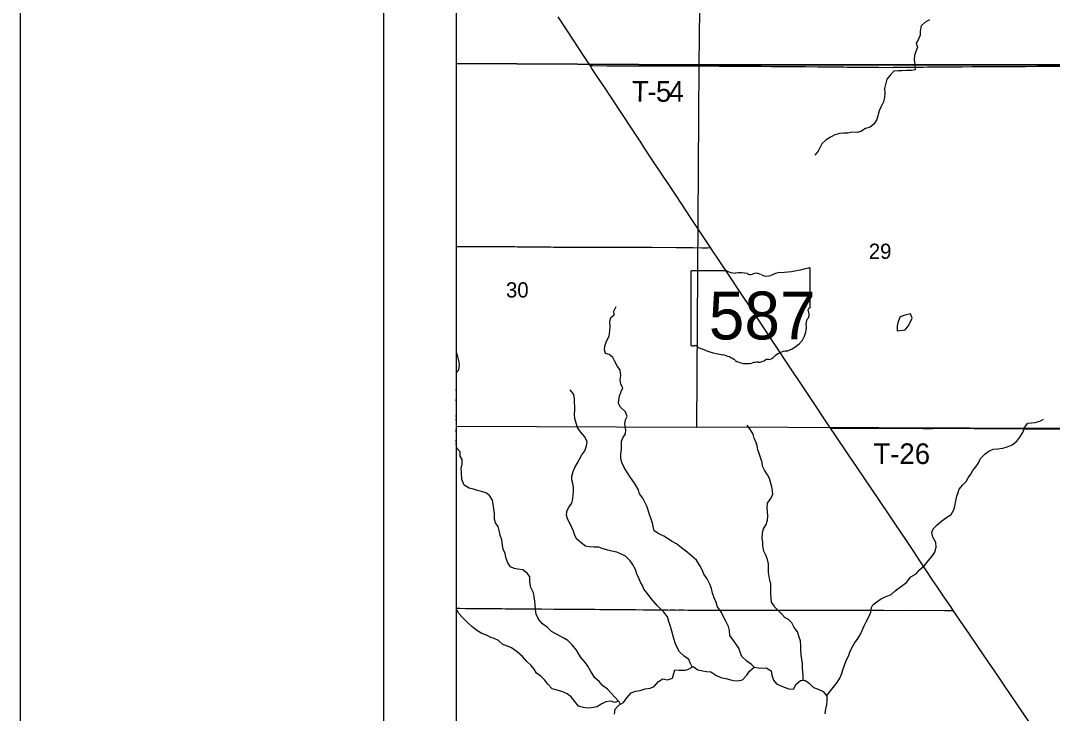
# Model space of a CAD drawing. Extents: x 0 to 34, y 0 to 22.
# Drawn here: x 2 to 3.421, y 14.514 to 15.469 of the extents above; entities that cross this region are included whole.
import ezdxf

# ---------------------------------------------------------------- set-up
doc = ezdxf.new("R2010")
doc.units = 0
for name, color, linetype in [('GM_X_County', 7, 'Continuous'), ('GM_X_County_Road', 7, 'Continuous'), ('GM_X_Minor_Lake', 7, 'Continuous'), ('GM_X_Minor_River', 7, 'Continuous'), ('GM_X_Section', 7, 'Continuous'), ('GM_X_Section_Text', 7, 'Continuous'), ('GM_X_State_Location', 7, 'Continuous'), ('GM_X_State_Route', 7, 'Continuous'), ('GM_X_State_Shield', 7, 'Continuous'), ('GM_X_Township', 7, 'Continuous'), ('GM_X_Township_Road', 7, 'Continuous'), ('GM_X_Township_Road_Text', 7, 'Continuous'), ('SH_Border', 7, 'Continuous'), ('SH_Data', 7, 'Continuous')]:
    doc.layers.add(name, color=color, linetype=linetype)

msp = doc.modelspace()

# ---------------------------------------------------------------- linework, layer by layer
at = {"layer": 'GM_X_County'}
msp.add_lwpolyline([(9.4, 14.3965), (9.4, 20.9), (2.6, 20.9), (2.6, 14.4092)], dxfattribs=at)
at = {"layer": 'GM_X_County_Road'}
msp.add_lwpolyline([(2.6, 14.6592), (2.6052, 14.6592), (2.6127, 14.6591), (2.6186, 14.6591), (2.6245, 14.659), (2.6301, 14.6589), (2.6353, 14.6589), (2.6412, 14.6588), (2.6465, 14.6588), (2.6531, 14.6588), (2.6577, 14.6587), (2.6627, 14.6587), (2.668, 14.6586), (2.6723, 14.6586), (2.6829, 14.6585), (2.6922, 14.6585), (2.7006, 14.6584), (2.713, 14.6582), (2.7177, 14.6582), (2.7348, 14.6581), (2.7506, 14.6581), (2.7624, 14.6581), (2.7696, 14.6581), (2.7767, 14.658), (2.7836, 14.6579), (2.791, 14.6578), (2.7979, 14.6577), (2.805, 14.6576), (2.8097, 14.6576), (2.8156, 14.6575), (2.8224, 14.6575), (2.8299, 14.6575), (2.8373, 14.6574), (2.8451, 14.6573), (2.8473, 14.6573), (2.8581, 14.6572), (2.8613, 14.6572), (2.8815, 14.657), (2.8842, 14.657), (2.8917, 14.6569), (2.8942, 14.6568), (2.8951, 14.6569), (2.8982, 14.6569), (2.9023, 14.6569), (2.9041, 14.6568), (2.906, 14.6569), (2.9137, 14.6569), (2.919, 14.6568), (2.924, 14.6568), (2.9308, 14.6567), (2.9349, 14.6567), (2.9445, 14.6567), (2.9575, 14.6567), (2.9861, 14.6566), (2.997, 14.6566), (3.0042, 14.6567), (3.0191, 14.6566), (3.0306, 14.6566), (3.0471, 14.6566), (3.0539, 14.6565), (3.0607, 14.6565), (3.0673, 14.6565), (3.071, 14.6565), (3.0868, 14.6565), (3.0912, 14.6565), (3.0999, 14.6565), (3.1188, 14.6565), (3.1275, 14.6564), (3.1328, 14.6565), (3.1387, 14.6565), (3.1521, 14.6564), (3.1589, 14.6564), (3.1614, 14.6564), (3.1683, 14.6564), (3.177, 14.6564), (3.1888, 14.6564), (3.2062, 14.6563), (3.2236, 14.6564), (3.2727, 14.6563), (3.2798, 14.6563), (3.2847, 14.6563)], dxfattribs=at)
at = {"layer": 'GM_X_Minor_Lake'}
for points in [[(3.2273, 15.0611), (3.2256, 15.065), (3.218, 15.0629), (3.2118, 15.061), (3.2086, 15.0546), (3.2075, 15.0483), (3.2076, 15.0417)], [(3.2076, 15.0417), (3.2186, 15.043), (3.2228, 15.0479), (3.2256, 15.054), (3.2283, 15.0589), (3.2273, 15.0611)]]:
    msp.add_lwpolyline(points, dxfattribs=at)
at = {"layer": 'GM_X_Minor_River'}
for points in [[(3.2522, 15.4702), (3.2454, 15.4666), (3.2407, 15.4618), (3.239, 15.4544), (3.239, 15.4491), (3.2367, 15.4436), (3.2337, 15.4377), (3.2354, 15.4324), (3.2331, 15.4266), (3.2312, 15.4209), (3.2308, 15.4156), (3.232, 15.4089), (3.2322, 15.4013), (3.2273, 15.4002), (3.2204, 15.4004), (3.2138, 15.3998), (3.2087, 15.3998), (3.2027, 15.3994), (3.1976, 15.3937), (3.1932, 15.3884), (3.1917, 15.3829), (3.1902, 15.3755), (3.1906, 15.3691), (3.1902, 15.3636), (3.1885, 15.3571), (3.1855, 15.3507), (3.1826, 15.3446), (3.1809, 15.338), (3.1796, 15.3327), (3.1753, 15.3262), (3.1702, 15.3224), (3.1639, 15.3204), (3.1573, 15.3164), (3.1524, 15.315), (3.1452, 15.3154), (3.1393, 15.3141), (3.1333, 15.3137), (3.1284, 15.3133), (3.1214, 15.3114), (3.1157, 15.3086), (3.1096, 15.3046), (3.1038, 15.2993), (3.1009, 15.2938), (3.0985, 15.2889), (3.0938, 15.2834)], [(2.9594, 14.662), (2.9585, 14.6664), (2.9554, 14.6734), (2.9532, 14.6802), (2.9515, 14.6865), (2.9492, 14.6923), (2.9456, 14.6997), (2.9411, 14.7062), (2.9392, 14.7111), (2.9361, 14.7174), (2.9308, 14.7253), (2.918, 14.7367), (2.9104, 14.7424), (2.9036, 14.7481), (2.8974, 14.7513), (2.8911, 14.7554), (2.8862, 14.7585), (2.879, 14.7619), (2.8728, 14.7657), (2.8711, 14.7717), (2.8703, 14.7767), (2.8688, 14.7822), (2.8669, 14.7871), (2.8645, 14.7945), (2.8624, 14.7998), (2.8593, 14.8062), (2.8573, 14.811), (2.8527, 14.8167), (2.851, 14.8222), (2.8457, 14.8317), (2.8399, 14.8396), (2.8361, 14.8457), (2.8315, 14.8534), (2.8281, 14.8599), (2.8268, 14.866), (2.8268, 14.8728), (2.8276, 14.8775), (2.8279, 14.883), (2.8276, 14.8893), (2.8295, 14.8942), (2.8332, 14.8997), (2.8338, 14.905), (2.8323, 14.913), (2.833, 14.9187), (2.8357, 14.9236), (2.8334, 14.93), (2.8264, 14.9363), (2.8234, 14.9412), (2.8242, 14.9463), (2.8251, 14.9513), (2.8272, 14.9577), (2.8294, 14.963), (2.8268, 14.9682), (2.826, 14.9744), (2.8266, 14.9799), (2.8258, 14.9871), (2.8219, 14.9934), (2.8179, 15), (2.8156, 15.0049), (2.8107, 15.0091), (2.8058, 15.0102), (2.8043, 15.0152), (2.8049, 15.0203), (2.8071, 15.0273), (2.8107, 15.0343), (2.8118, 15.0413), (2.812, 15.0472), (2.8117, 15.0537), (2.8128, 15.0597), (2.8177, 15.0635), (2.8173, 15.0684), (2.8205, 15.0749)], [(2.6, 14.9835), (2.6036, 14.9876), (2.6044, 14.995), (2.6035, 15.0007), (2.6023, 15.0062), (2.6002, 15.0115), (2.6, 15.0119)], [(2.6, 14.9452), (2.6004, 14.9495), (2.6003, 14.9573), (2.6, 14.9608)], [(2.8769, 14.6628), (2.8743, 14.6663), (2.8683, 14.673), (2.863, 14.6798), (2.8586, 14.6857), (2.8565, 14.6904), (2.8539, 14.6951), (2.8509, 14.7018), (2.8486, 14.7065), (2.8469, 14.7128), (2.8429, 14.7198), (2.8397, 14.7245), (2.8331, 14.7308), (2.8263, 14.7342), (2.8214, 14.7363), (2.8142, 14.738), (2.8089, 14.7391), (2.8013, 14.7414), (2.7964, 14.7435), (2.79, 14.7435), (2.7832, 14.7437), (2.7779, 14.745), (2.772, 14.7495), (2.7659, 14.7548), (2.7635, 14.76), (2.7616, 14.7655), (2.7591, 14.7706), (2.7559, 14.7774), (2.7535, 14.7825), (2.7518, 14.7873), (2.7523, 14.7926), (2.7546, 14.7975), (2.7593, 14.8039), (2.7608, 14.8104), (2.7612, 14.8151), (2.7618, 14.8202), (2.7618, 14.8259), (2.7606, 14.8311), (2.7593, 14.8362), (2.7593, 14.8413), (2.761, 14.8479), (2.7635, 14.8534), (2.7667, 14.8589), (2.7697, 14.8648), (2.7729, 14.8705), (2.7773, 14.8762), (2.7797, 14.8832), (2.7805, 14.8887), (2.7773, 14.8953), (2.7714, 14.9022), (2.767, 14.9084), (2.7653, 14.9143), (2.7633, 14.9209), (2.7629, 14.926), (2.7636, 14.9321), (2.7635, 14.9376), (2.7629, 14.9423), (2.7629, 14.9473), (2.7621, 14.9537), (2.757, 14.9602)], [(2.6, 14.9186), (2.6004, 14.9216), (2.6, 14.9247)], [(3.0383, 14.6613), (3.0381, 14.6626), (3.0343, 14.6677), (3.0337, 14.6728), (3.0333, 14.6789), (3.0333, 14.6853), (3.0332, 14.6927), (3.032, 14.6975), (3.0309, 14.7032), (3.0301, 14.7087), (3.0301, 14.7204), (3.029, 14.7263), (3.0265, 14.7324), (3.0239, 14.7377), (3.0226, 14.7453), (3.0222, 14.7502), (3.0214, 14.7549), (3.022, 14.7638), (3.0235, 14.7688), (3.0269, 14.7748), (3.029, 14.7805), (3.0294, 14.7868), (3.0286, 14.7927), (3.0282, 14.7978), (3.029, 14.804), (3.0328, 14.8099), (3.0362, 14.816), (3.0358, 14.8211), (3.035, 14.8266), (3.0329, 14.8329), (3.0314, 14.8378), (3.0288, 14.8431), (3.0248, 14.8495), (3.0218, 14.8548), (3.0214, 14.86), (3.0191, 14.8668), (3.0174, 14.8725), (3.0155, 14.8776), (3.0144, 14.8837), (3.0127, 14.8884), (3.0106, 14.8937), (3.0093, 14.8992), (3.0055, 14.9051), (3.0008, 14.9113)], [(3.172, 14.6601), (3.174, 14.664), (3.1795, 14.6681), (3.1846, 14.6716), (3.1901, 14.6744), (3.1992, 14.6784), (3.2049, 14.6833), (3.2122, 14.6888), (3.2204, 14.6947), (3.2264, 14.7023), (3.2338, 14.7068), (3.2383, 14.7122), (3.2453, 14.7182), (3.2506, 14.7249), (3.2555, 14.7311), (3.2593, 14.7366), (3.2612, 14.7436), (3.2605, 14.7499), (3.2565, 14.7571), (3.2552, 14.7634), (3.2569, 14.7687), (3.2621, 14.7736), (3.2688, 14.7797), (3.2754, 14.7844), (3.282, 14.7882), (3.2854, 14.7948), (3.2867, 14.7998), (3.2882, 14.8072), (3.2898, 14.8138), (3.2913, 14.8187), (3.293, 14.8235), (3.2977, 14.8293), (3.3024, 14.8341), (3.3054, 14.839), (3.3087, 14.8441), (3.3117, 14.8489), (3.316, 14.8542), (3.3191, 14.8589), (3.3223, 14.8658), (3.3285, 14.872), (3.3336, 14.8756), (3.3395, 14.8785), (3.3463, 14.879), (3.3531, 14.88), (3.3591, 14.8815), (3.3658, 14.8845), (3.3722, 14.8895), (3.3765, 14.8948), (3.3805, 14.9014), (3.3828, 14.9083), (3.3873, 14.9141), (3.3926, 14.9147), (3.3977, 14.9153), (3.404, 14.917), (3.4091, 14.9196)], [(2.6, 14.8886), (2.6005, 14.8936), (2.6006, 14.8991), (2.6001, 14.9053), (2.6, 14.9057)], [(2.7088, 14.6643), (2.7081, 14.6689), (2.7075, 14.6748), (2.7066, 14.6803), (2.703, 14.6877), (2.7015, 14.6958), (2.7015, 14.7023), (2.6981, 14.7072), (2.6916, 14.7123), (2.685, 14.7133), (2.6799, 14.714), (2.6746, 14.7165), (2.6712, 14.722), (2.6689, 14.7277), (2.6674, 14.7347), (2.6646, 14.7406), (2.6638, 14.7457), (2.6627, 14.7537), (2.6606, 14.7599), (2.6595, 14.7647), (2.658, 14.7717), (2.6542, 14.777), (2.6529, 14.7819), (2.6528, 14.7897), (2.6519, 14.7963), (2.6508, 14.8022), (2.6502, 14.8083), (2.6457, 14.8147), (2.6406, 14.8183), (2.6347, 14.82), (2.6292, 14.8215), (2.6239, 14.8232), (2.618, 14.8247), (2.6112, 14.8287), (2.6078, 14.8367), (2.6071, 14.8469), (2.6069, 14.8528), (2.6082, 14.8575), (2.6084, 14.864), (2.6054, 14.8687), (2.6054, 14.8746), (2.6008, 14.8799), (2.6, 14.8864)], [(2.8237, 14.5313), (2.8183, 14.5295), (2.8128, 14.5311), (2.806, 14.5302), (2.7995, 14.527), (2.7944, 14.5235), (2.7862, 14.522), (2.7807, 14.5217), (2.7752, 14.5223), (2.7686, 14.5245), (2.7635, 14.5308), (2.7584, 14.5373), (2.753, 14.5413), (2.7468, 14.5442), (2.739, 14.5464), (2.7324, 14.5482), (2.726, 14.5547), (2.7221, 14.5601), (2.7164, 14.5658), (2.7108, 14.57), (2.7074, 14.5752), (2.7031, 14.5802), (2.6975, 14.5857), (2.6913, 14.5928), (2.6838, 14.599), (2.6764, 14.6049), (2.6707, 14.6071), (2.6643, 14.6092), (2.6581, 14.615), (2.6524, 14.6175), (2.6475, 14.6191), (2.6419, 14.622), (2.6354, 14.6245), (2.6285, 14.6287), (2.6215, 14.6341), (2.6155, 14.6395), (2.6091, 14.6458), (2.6038, 14.652), (2.6001, 14.6584), (2.6, 14.6585)], [(2.8263, 14.5268), (2.8246, 14.5304), (2.8182, 14.5371), (2.8141, 14.5419), (2.8083, 14.5476), (2.8017, 14.553), (2.7968, 14.5582), (2.791, 14.5635), (2.7852, 14.5729), (2.7815, 14.5792), (2.7779, 14.584), (2.7723, 14.5911), (2.7691, 14.5958), (2.7658, 14.6016), (2.7598, 14.6088), (2.7536, 14.6148), (2.7481, 14.6181), (2.7432, 14.6208), (2.7371, 14.6239), (2.7313, 14.6273), (2.7257, 14.6329), (2.7189, 14.6379), (2.7136, 14.6444), (2.7103, 14.6509), (2.7094, 14.6575), (2.7088, 14.6643)], [(2.9252, 14.5784), (2.9229, 14.5831), (2.9205, 14.5888), (2.9139, 14.5932), (2.9077, 14.599), (2.9049, 14.604), (2.9019, 14.6104), (2.8997, 14.6175), (2.8986, 14.6228), (2.8972, 14.6278), (2.8953, 14.6342), (2.8931, 14.6409), (2.8911, 14.6475), (2.8859, 14.6539), (2.8769, 14.6628)], [(3.0103, 14.5782), (3.0066, 14.5817), (3.0003, 14.5861), (2.9936, 14.5928), (2.9914, 14.5989), (2.9893, 14.6041), (2.9852, 14.6102), (2.9819, 14.6149), (2.977, 14.6216), (2.9763, 14.6287), (2.9752, 14.634), (2.9721, 14.6403), (2.9687, 14.6466), (2.9656, 14.6533), (2.9594, 14.662)], [(3.078, 14.5598), (3.0781, 14.5667), (3.0776, 14.5715), (3.0771, 14.5777), (3.077, 14.5825), (3.0759, 14.5884), (3.0752, 14.5948), (3.0749, 14.6022), (3.0748, 14.607), (3.0741, 14.6144), (3.0726, 14.6192), (3.0702, 14.6268), (3.0657, 14.6327), (3.0624, 14.639), (3.0579, 14.6438), (3.053, 14.6461), (3.0479, 14.6517), (3.0383, 14.6613)], [(3.1101, 14.5386), (3.1142, 14.5438), (3.1191, 14.55), (3.1249, 14.557), (3.1284, 14.563), (3.1311, 14.5692), (3.1327, 14.5742), (3.1343, 14.5793), (3.1374, 14.587), (3.1403, 14.5934), (3.1424, 14.5987), (3.1451, 14.6046), (3.1486, 14.6112), (3.1538, 14.6178), (3.1567, 14.6227), (3.1593, 14.6287), (3.162, 14.635), (3.1649, 14.6406), (3.1686, 14.6474), (3.1713, 14.6537), (3.172, 14.6601)], [(2.818, 14.5135), (2.8192, 14.5202), (2.8242, 14.5256), (2.8303, 14.5292), (2.8351, 14.5356), (2.8409, 14.5427), (2.847, 14.5448), (2.8532, 14.546), (2.8603, 14.548), (2.8673, 14.5491), (2.8725, 14.5515), (2.8786, 14.5583), (2.8847, 14.5618), (2.891, 14.5608), (2.898, 14.5628), (2.9, 14.5691), (2.9014, 14.5742), (2.9072, 14.5738), (2.9152, 14.5739), (2.9202, 14.5755), (2.9265, 14.5791), (2.9327, 14.5744), (2.9399, 14.5729), (2.945, 14.5722), (2.9509, 14.5714), (2.9578, 14.5672), (2.9644, 14.5639), (2.9714, 14.5623), (2.9764, 14.5609), (2.9822, 14.5595), (2.9877, 14.5591), (2.9942, 14.5604), (3.0003, 14.5669), (3.004, 14.5726), (3.0103, 14.5782), (3.0164, 14.577), (3.0225, 14.5768), (3.0272, 14.5769), (3.0338, 14.5732), (3.0349, 14.567), (3.0371, 14.5603), (3.0414, 14.5551), (3.0465, 14.553), (3.0518, 14.5507), (3.0584, 14.5481), (3.0647, 14.5479), (3.0685, 14.5545), (3.0743, 14.5597), (3.0802, 14.5599), (3.0862, 14.5562), (3.0922, 14.5499), (3.0984, 14.5475), (3.1056, 14.5444), (3.1107, 14.5379), (3.1106, 14.5311), (3.11, 14.5264), (3.1088, 14.5205), (3.1078, 14.5139)]]:
    msp.add_lwpolyline(points, dxfattribs=at)
at = {"layer": 'GM_X_Section'}
for p, q in [((2.6, 15.9095), (2.6, 15.4098)), ((2.6, 15.4098), (2.6, 14.9102))]:
    msp.add_line(p, q, dxfattribs=at)
for points in [[(2.6, 15.4098), (2.9347, 15.4081), (2.9405, 15.9076), (2.6, 15.9095)], [(2.6, 14.9102), (2.9316, 14.9089), (2.9347, 15.4081), (2.6, 15.4098)]]:
    msp.add_lwpolyline(points, dxfattribs=at)
for points in [[(2.9405, 15.9076), (3.4449, 15.9065), (3.439, 15.4079), (2.9347, 15.4081)], [(2.9347, 15.4081), (3.439, 15.4079), (3.4334, 14.9068), (2.9316, 14.9089)]]:
    msp.add_lwpolyline(points, close=True, dxfattribs=at)
at = {"layer": 'GM_X_State_Route'}
msp.add_lwpolyline([(3.4004, 14.4864), (3.3801, 14.5162), (3.3558, 14.5519), (3.3456, 14.5668), (3.3332, 14.585), (3.3185, 14.6066), (3.307, 14.6236), (3.2989, 14.6354), (3.2847, 14.6563), (3.2818, 14.6606), (3.2714, 14.6761), (3.2632, 14.6882), (3.2568, 14.6977), (3.248, 14.7109), (3.2388, 14.7246), (3.2302, 14.7375), (3.2202, 14.7525), (3.2048, 14.7755), (3.1963, 14.7881), (3.1831, 14.8077), (3.1716, 14.8247), (3.1522, 14.8532), (3.1404, 14.8707), (3.1216, 14.8985), (3.1156, 14.9073), (3.1073, 14.9197), (3.0957, 14.9373), (3.071, 14.9746), (3.0634, 14.986), (3.0543, 14.9997), (3.0435, 15.016), (3.0372, 15.0256), (3.0267, 15.0414), (3.0159, 15.0577), (3.0102, 15.0663), (3.0026, 15.0776), (2.9949, 15.0893), (2.9858, 15.103), (2.9807, 15.1108), (2.976, 15.1178), (2.9714, 15.1248), (2.9623, 15.1385), (2.9517, 15.1542), (2.9504, 15.1563), (2.9357, 15.1782), (2.9238, 15.1961), (2.9028, 15.2281), (2.8947, 15.2402), (2.8815, 15.2602), (2.871, 15.276), (2.8596, 15.2934), (2.8543, 15.3014), (2.8416, 15.3206), (2.8289, 15.3398), (2.8131, 15.364), (2.805, 15.3761), (2.7961, 15.3893), (2.787, 15.403), (2.7844, 15.407), (2.7763, 15.4194), (2.7537, 15.454), (2.7406, 15.474)], dxfattribs=at)
at = {"layer": 'GM_X_State_Shield'}
for p, q in [((2.923, 15.1227), (2.923, 15.0226)), ((2.9728, 15.1244), (2.9246, 15.1244)), ((3.0878, 15.0745), (3.0878, 15.1269)), ((3.0877, 15.0746), (3.0878, 15.0745))]:
    msp.add_line(p, q, dxfattribs=at)
for centre, major_axis, start_param, end_param in [((2.9249, 15.1229), (0.00191, 0), 1.712693, 3.28349), ((2.9843, 15.136), (0.0185, 0), 4.042523, 4.731795), ((3.0291, 15.2608), (0.1748, 0), 4.814394, 5.042369), ((3.0859, 15.1271), (0.00183, 0), 6.141152, 7.989035), ((2.9905, 15.0682), (0.0665, 0), 1.404758, 1.657858), ((3.0056, 15.1234), (0.00534, 0), 3.836095, 5.185415), ((3.0134, 15.1119), (0.0111, 0), 0.950623, 2.079405), ((3.0278, 15.1277), (0.0134, 0), 4.081561, 5.145723), ((3.0513, 15.0938), (0.0352, 0), 1.699011, 2.107814), ((3.0873, 15.0707), (0.00284, 0), 1.883978, 3.671073), ((3.0693, 15.0641), (0.017, 0), 5.934695, 6.695948), ((3.0858, 15.0743), (0.00196, 0), 5.05454, 6.418171), ((3.0388, 15.046), (0.0437, 0), 5.101752, 6.440018), ((3.0943, 15.0526), (0.0124, 0), 2.387724, 3.262537), ((2.9249, 15.0224), (0.00193, 0), 3.00124, 4.508301), ((2.9252, 15.0326), (0.0147, 0), 4.665946, 4.897461), ((2.9282, 15.0169), (0.0053, 0), 0.519207, 1.627899), ((2.9951, 15.1068), (0.1262, 0), 4.195997, 4.488961), ((2.9575, 14.9777), (0.0395, 0), 0.823519, 1.323587), ((3.0573, 14.9945), (0.0239, 0), 1.647645, 2.488434), ((3.0002, 15.0164), (0.0251, 0), 4.026481, 4.996735), ((3.0146, 14.9818), (0.0206, 0), 1.495662, 1.94098), ((3.0165, 15.0089), (0.0133, 0), 4.691044, 5.507374), ((3.0285, 14.9992), (0.00376, 0), 1.147584, 2.315152), ((3.0269, 15.0129), (0.0141, 0), 4.937069, 5.64225)]:
    msp.add_ellipse(centre, major_axis=major_axis, ratio=0.8, start_param=start_param, end_param=end_param, dxfattribs=at)
at = {"layer": 'GM_X_Township'}
msp.add_line((2.6, 17.4175), (2.6, 14.4092), dxfattribs=at)
at = {"layer": 'GM_X_Township_Road'}
for points in [[(2.7844, 15.407), (2.7879, 15.407), (2.8081, 15.4069), (2.838, 15.4068), (2.852, 15.4066), (2.856, 15.4066), (2.8619, 15.4066), (2.8697, 15.4066), (2.8743, 15.4066), (2.8762, 15.4066), (2.8871, 15.4066), (2.8892, 15.4066), (2.8923, 15.4065), (2.897, 15.4065), (2.9051, 15.4066), (2.9094, 15.4066), (2.9135, 15.4066), (2.9265, 15.4066), (2.9418, 15.4065), (2.9514, 15.4065), (2.9623, 15.4064), (2.9775, 15.4064), (2.9877, 15.4062), (3.002, 15.4063), (3.0086, 15.4063), (3.0204, 15.4063), (3.0344, 15.406), (3.0502, 15.4057), (3.0813, 15.4056), (3.0981, 15.4054), (3.1009, 15.4054), (3.1027, 15.4053), (3.108, 15.4053), (3.1111, 15.4053), (3.112, 15.4053), (3.1176, 15.4052), (3.1217, 15.4052), (3.1226, 15.4052), (3.1297, 15.4051), (3.1328, 15.4051), (3.1338, 15.4051), (3.1387, 15.405), (3.1449, 15.405), (3.1493, 15.4049), (3.1568, 15.4048), (3.1602, 15.4048), (3.1689, 15.4048), (3.1714, 15.4047), (3.1822, 15.4047), (3.1931, 15.4046), (3.2021, 15.4047), (3.209, 15.4047), (3.2177, 15.4048), (3.2195, 15.4048), (3.2298, 15.4049), (3.2344, 15.4049), (3.2434, 15.405), (3.249, 15.4051), (3.2531, 15.4052), (3.2618, 15.4052), (3.2633, 15.4052), (3.2733, 15.4053), (3.281, 15.4053), (3.2842, 15.4053), (3.2947, 15.4054), (3.2969, 15.4054), (3.3112, 15.4056), (3.3165, 15.4056), (3.3202, 15.4057), (3.3314, 15.4058), (3.3388, 15.4058), (3.3541, 15.4059), (3.3671, 15.406), (3.3845, 15.406), (3.4004, 15.4061), (3.4187, 15.4062), (3.4402, 15.4062)], [(2.6, 15.1578), (2.6005, 15.1578), (2.6049, 15.1577), (2.6086, 15.1578), (2.6098, 15.1578), (2.6114, 15.1578), (2.616, 15.1577), (2.6197, 15.1577), (2.621, 15.1578), (2.6228, 15.1577), (2.6269, 15.1577), (2.6306, 15.1577), (2.6315, 15.1578), (2.6337, 15.1577), (2.6368, 15.1577), (2.6399, 15.1577), (2.6405, 15.1577), (2.6439, 15.1577), (2.6463, 15.1577), (2.647, 15.1577), (2.65, 15.1577), (2.6528, 15.1577), (2.6556, 15.1576), (2.6583, 15.1575), (2.6589, 15.1575), (2.6617, 15.1575), (2.6639, 15.1575), (2.6651, 15.1575), (2.6685, 15.1575), (2.6715, 15.1575), (2.6746, 15.1575), (2.6774, 15.1575), (2.678, 15.1575), (2.6808, 15.1575), (2.6839, 15.1574), (2.6845, 15.1574), (2.6876, 15.1574), (2.6903, 15.1574), (2.691, 15.1574), (2.6916, 15.1574), (2.6937, 15.1573), (2.6953, 15.1573), (2.6987, 15.1573), (2.6993, 15.1573), (2.7008, 15.1573), (2.7039, 15.1572), (2.7067, 15.1572), (2.7073, 15.1572), (2.7092, 15.1572), (2.7123, 15.1572), (2.7163, 15.1572), (2.7207, 15.1571), (2.725, 15.1571), (2.7297, 15.1571), (2.734, 15.157), (2.7387, 15.157), (2.7421, 15.157), (2.7468, 15.157), (2.7595, 15.1569), (2.7757, 15.1569), (2.7965, 15.157), (2.8394, 15.1566), (2.854, 15.1566), (2.8693, 15.1566), (2.9034, 15.1564), (2.9261, 15.1562), (2.9389, 15.1561), (2.9463, 15.1561), (2.9504, 15.1563)], [(3.1156, 14.9073), (3.1194, 14.9073), (3.1281, 14.9074), (3.1436, 14.9074), (3.1613, 14.9074), (3.1837, 14.9073), (3.202, 14.9072), (3.2238, 14.9072), (3.2434, 14.907), (3.2511, 14.9069), (3.2561, 14.907), (3.2769, 14.9073), (3.2878, 14.9073), (3.3133, 14.9071), (3.3375, 14.907), (3.3524, 14.9069), (3.3673, 14.9069), (3.3757, 14.9068), (3.3829, 14.9067), (3.3962, 14.9067), (3.413, 14.9065), (3.432, 14.9064)]]:
    msp.add_lwpolyline(points, dxfattribs=at)
at = {"layer": 'SH_Border'}
msp.add_lwpolyline([(2, 21.5), (33.5, 21.5), (33.5, 0.5), (2, 0.5)], close=True, dxfattribs=at)
at = {"layer": 'SH_Data'}
for p, q in [((2.5, 21), (2.5, 14)), ((2.6, 20.9), (2.6, 14.1))]:
    msp.add_line(p, q, dxfattribs=at)

# ---------------------------------------------------------------- texts
at = {"layer": 'GM_X_Section_Text'}
for s, p in [('29', (3.1684, 15.1407)), ('30', (2.6686, 15.0875))]:
    msp.add_text(s, height=0.02093, rotation=0, dxfattribs=at).set_placement(p)
at = {"layer": 'GM_X_State_Location'}
for s in ['s', 'r']:
    msp.add_text(s, height=0.0000947, dxfattribs=at).set_placement((3.0035, 15.066))
msp.add_text('587', height=0.0000947, rotation=0, dxfattribs=at).set_placement((2.9701, 15.0591))
at = {"layer": 'GM_X_State_Shield'}
msp.add_text('587', height=0.06592, dxfattribs=at).set_placement((2.9479, 15.0297))
at = {"layer": 'GM_X_Township_Road_Text'}
for s, height, rotation, p in [('T', 0.0284, 358.8857, (2.8416, 15.3576)), ('5', 0.0284, 359.9568, (2.8751, 15.3572)), ('4', 0.0284, 359.9991, (2.8926, 15.3572)), ('-', 0.0284, 359.8175, (2.8634, 15.3572)), ('T-26', 0.02841, 0, (3.1747, 14.858))]:
    msp.add_text(s, height=height, rotation=rotation, dxfattribs=at).set_placement(p)

doc.saveas('drawing.dxf')
